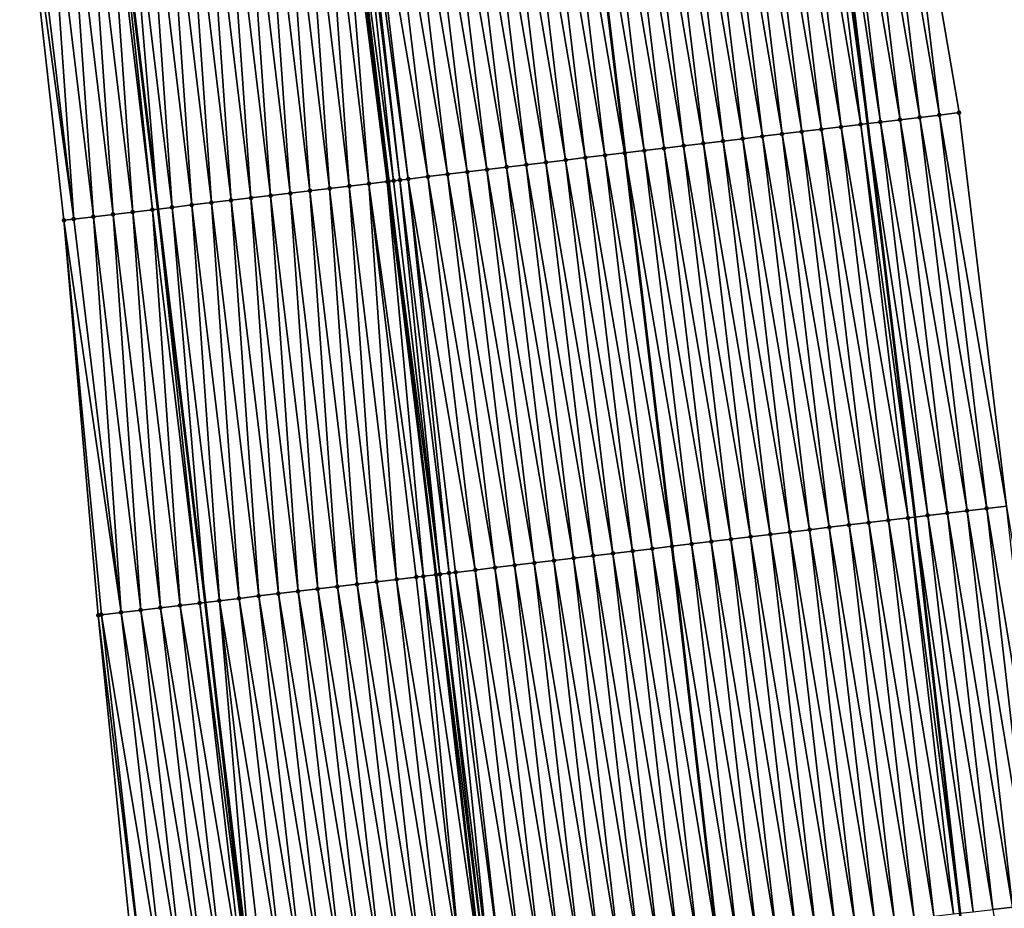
# Model space of a CAD drawing. Header units: feet. Extents: x 2010743 to 2022806, y 818705 to 837694.
# Tile 489 of 531: x 2011267 to 2011316, y 836010 to 836054. Entities that reach past the tile are written whole.
import ezdxf

# ---------------------------------------------------------------- set-up
doc = ezdxf.new("R2010")
doc.units = ezdxf.units.FT
doc.header["$MEASUREMENT"] = 0
for name, color, linetype, lineweight in [('EP_Travel Lane', 172, 'Continuous', 53), ('Road Shots', 141, 'Continuous', 100), ('STRIPING', 60, 'Continuous', 53)]:
    doc.layers.add(name, color=color, linetype=linetype, lineweight=lineweight)
doc.layers.add('I-77-MM17-21_NB-Surface-Border', color=7, linetype='Continuous')
doc.layers.add('I-77-MM17-21_NB-Surface-TIN', color=7, linetype='Continuous')

msp = doc.modelspace()

# ---------------------------------------------------------------- linework, layer by layer
at = {"layer": 'EP_Travel Lane'}
for points in [[(2011306.962, 836069.025, 331.002), (2011309.348, 836049.172, 330.619), (2011311.734, 836029.319, 330.235), (2011314.01, 836009.323, 329.864), (2011316.264, 835989.454, 329.5), (2011318.519, 835969.585, 329.146), (2011320.774, 835949.715, 328.808), (2011323.002, 835929.8, 328.43), (2011325.223, 835909.927, 328.072), (2011327.444, 835890.055, 327.676), (2011329.665, 835870.182, 327.318), (2011331.844, 835850.227, 326.968), (2011334.01, 835830.348, 326.593), (2011336.177, 835810.47, 326.216), (2011338.344, 835790.59, 325.871)], [(2011271.143, 836064.716, 331.235), (2011273.53, 836044.862, 330.9), (2011275.916, 836025.008, 330.527), (2011278.184, 836005.22, 330.149), (2011280.456, 835985.353, 329.75), (2011282.727, 835965.486, 329.396), (2011284.998, 835945.618, 329.041), (2011287.232, 835925.772, 328.749), (2011289.466, 835905.901, 328.373), (2011291.701, 835886.03, 327.986), (2011293.935, 835866.158, 327.61), (2011296.1, 835846.327, 327.237), (2011298.267, 835826.448, 326.872), (2011300.433, 835806.569, 326.501), (2011302.6, 835786.69, 326.146)]]:
    msp.add_polyline3d(points, dxfattribs=at)
at = {"layer": 'I-77-MM17-21_NB-Surface-Border', "color": 3, "linetype": 'Continuous', "lineweight": -3}
for points in [[(2011310.586, 836069.462, 330.934), (2011313.965, 836049.728, 330.555), (2011316.351, 836029.874, 330.186), (2011319.641, 836009.968, 329.8), (2011321.913, 835990.101, 329.428), (2011324.186, 835970.234, 329.077), (2011326.458, 835950.367, 328.726), (2011328.701, 835930.442, 328.362), (2011329.942, 835910.459, 328.008), (2011332.176, 835890.588, 327.625), (2011333.417, 835870.604, 327.274), (2011334.603, 835850.529, 326.898), (2011336.769, 835830.651, 326.495), (2011337.942, 835810.663, 326.148), (2011341.103, 835790.892, 325.791)], [(2011296.3, 835806.12, 326.38), (2011294.402, 835826.029, 326.75), (2011291.186, 835845.794, 327.084), (2011288.951, 835865.601, 327.467), (2011285.796, 835885.369, 327.797), (2011284.23, 835905.315, 328.213), (2011281.996, 835925.186, 328.581), (2011279.763, 835945.023, 328.88), (2011277.491, 835964.89, 329.218), (2011275.218, 835984.757, 329.58), (2011272.52, 836004.576, 329.958), (2011270.52, 836024.363, 330.349), (2011268.788, 836044.294, 330.747), (2011266.558, 836064.167, 331.086)]]:
    msp.add_polyline3d(points, dxfattribs=at)
at = {"layer": 'I-77-MM17-21_NB-Surface-TIN', "color": 128, "linetype": 'Continuous', "lineweight": -3}
for points in [[(2011311.979, 836049.489, 330.591), (2011309.593, 836069.343, 330.955), (2011308.6, 836069.223, 330.975)], [(2011312.972, 836049.608, 330.573), (2011310.586, 836069.462, 330.934), (2011309.593, 836069.343, 330.955)], [(2011311.979, 836049.489, 330.591), (2011312.972, 836049.608, 330.573), (2011309.593, 836069.343, 330.955)], [(2011312.972, 836049.608, 330.573), (2011313.965, 836049.728, 330.555), (2011310.586, 836069.462, 330.934)], [(2011307.015, 836048.891, 330.656), (2011304.629, 836068.744, 331.033), (2011303.636, 836068.625, 331.049)], [(2011308.008, 836049.011, 330.64), (2011305.622, 836068.864, 331.019), (2011304.629, 836068.744, 331.033)], [(2011307.015, 836048.891, 330.656), (2011308.008, 836049.011, 330.64), (2011304.629, 836068.744, 331.033)], [(2011309.001, 836049.13, 330.621), (2011306.614, 836068.984, 331.007), (2011305.622, 836068.864, 331.019)], [(2011308.008, 836049.011, 330.64), (2011309.001, 836049.13, 330.621), (2011305.622, 836068.864, 331.019)], [(2011306.614, 836068.984, 331.007), (2011309.348, 836049.172, 330.619), (2011306.962, 836069.025, 331.002)], [(2011309.001, 836049.13, 330.621), (2011309.348, 836049.172, 330.619), (2011306.614, 836068.984, 331.007)], [(2011309.994, 836049.25, 330.613), (2011307.607, 836069.103, 330.993), (2011306.962, 836069.025, 331.002)], [(2011309.994, 836049.25, 330.613), (2011306.962, 836069.025, 331.002), (2011309.348, 836049.172, 330.619)], [(2011310.987, 836049.369, 330.606), (2011308.6, 836069.223, 330.975), (2011307.607, 836069.103, 330.993)], [(2011309.994, 836049.25, 330.613), (2011310.987, 836049.369, 330.606), (2011307.607, 836069.103, 330.993)], [(2011310.987, 836049.369, 330.606), (2011311.979, 836049.489, 330.591), (2011308.6, 836069.223, 330.975)], [(2011303.044, 836048.413, 330.712), (2011300.658, 836068.266, 331.088), (2011299.665, 836068.147, 331.1)], [(2011304.037, 836048.532, 330.699), (2011301.65, 836068.386, 331.077), (2011300.658, 836068.266, 331.088)], [(2011303.044, 836048.413, 330.712), (2011304.037, 836048.532, 330.699), (2011300.658, 836068.266, 331.088)], [(2011305.03, 836048.652, 330.685), (2011302.643, 836068.505, 331.064), (2011301.65, 836068.386, 331.077)], [(2011304.037, 836048.532, 330.699), (2011305.03, 836048.652, 330.685), (2011301.65, 836068.386, 331.077)], [(2011306.022, 836048.771, 330.67), (2011303.636, 836068.625, 331.049), (2011302.643, 836068.505, 331.064)], [(2011305.03, 836048.652, 330.685), (2011306.022, 836048.771, 330.67), (2011302.643, 836068.505, 331.064)], [(2011306.022, 836048.771, 330.67), (2011307.015, 836048.891, 330.656), (2011303.636, 836068.625, 331.049)], [(2011299.073, 836047.934, 330.778), (2011296.686, 836067.788, 331.145), (2011295.693, 836067.668, 331.161)], [(2011300.065, 836048.054, 330.755), (2011297.679, 836067.907, 331.127), (2011296.686, 836067.788, 331.145)], [(2011299.073, 836047.934, 330.778), (2011300.065, 836048.054, 330.755), (2011296.686, 836067.788, 331.145)], [(2011301.058, 836048.173, 330.74), (2011298.672, 836068.027, 331.113), (2011297.679, 836067.907, 331.127)], [(2011300.065, 836048.054, 330.755), (2011301.058, 836048.173, 330.74), (2011297.679, 836067.907, 331.127)], [(2011302.051, 836048.293, 330.726), (2011299.665, 836068.147, 331.1), (2011298.672, 836068.027, 331.113)], [(2011301.058, 836048.173, 330.74), (2011302.051, 836048.293, 330.726), (2011298.672, 836068.027, 331.113)], [(2011302.051, 836048.293, 330.726), (2011303.044, 836048.413, 330.712), (2011299.665, 836068.147, 331.1)], [(2011295.101, 836047.455, 330.863), (2011292.715, 836067.309, 331.213), (2011291.722, 836067.19, 331.231)], [(2011296.094, 836047.575, 330.846), (2011293.708, 836067.429, 331.194), (2011292.715, 836067.309, 331.213)], [(2011295.101, 836047.455, 330.863), (2011296.094, 836047.575, 330.846), (2011292.715, 836067.309, 331.213)], [(2011297.087, 836047.695, 330.827), (2011294.701, 836067.549, 331.176), (2011293.708, 836067.429, 331.194)], [(2011296.094, 836047.575, 330.846), (2011297.087, 836047.695, 330.827), (2011293.708, 836067.429, 331.194)], [(2011294.701, 836067.549, 331.176), (2011297.089, 836047.695, 330.827), (2011294.702, 836067.549, 331.176)], [(2011297.087, 836047.695, 330.827), (2011297.089, 836047.695, 330.827), (2011294.701, 836067.549, 331.176)], [(2011298.08, 836047.814, 330.805), (2011295.693, 836067.668, 331.161), (2011294.702, 836067.549, 331.176)], [(2011298.08, 836047.814, 330.805), (2011294.702, 836067.549, 331.176), (2011297.089, 836047.695, 330.827)], [(2011298.08, 836047.814, 330.805), (2011299.073, 836047.934, 330.778), (2011295.693, 836067.668, 331.161)], [(2011291.13, 836046.976, 330.938), (2011288.744, 836066.831, 331.286), (2011287.751, 836066.711, 331.303)], [(2011292.123, 836047.096, 330.916), (2011289.737, 836066.95, 331.267), (2011288.744, 836066.831, 331.286)], [(2011291.13, 836046.976, 330.938), (2011292.123, 836047.096, 330.916), (2011288.744, 836066.831, 331.286)], [(2011293.116, 836047.216, 330.895), (2011290.729, 836067.07, 331.248), (2011289.737, 836066.95, 331.267)], [(2011292.123, 836047.096, 330.916), (2011293.116, 836047.216, 330.895), (2011289.737, 836066.95, 331.267)], [(2011294.109, 836047.336, 330.877), (2011291.722, 836067.19, 331.231), (2011290.729, 836067.07, 331.248)], [(2011293.116, 836047.216, 330.895), (2011294.109, 836047.336, 330.877), (2011290.729, 836067.07, 331.248)], [(2011294.109, 836047.336, 330.877), (2011295.101, 836047.455, 330.863), (2011291.722, 836067.19, 331.231)], [(2011287.159, 836046.498, 331.019), (2011284.772, 836066.352, 331.356), (2011283.78, 836066.232, 331.37)], [(2011288.152, 836046.617, 330.998), (2011285.765, 836066.472, 331.336), (2011284.772, 836066.352, 331.356)], [(2011287.159, 836046.498, 331.019), (2011288.152, 836046.617, 330.998), (2011284.772, 836066.352, 331.356)], [(2011289.145, 836046.737, 330.977), (2011286.758, 836066.591, 331.319), (2011285.765, 836066.472, 331.336)], [(2011288.152, 836046.617, 330.998), (2011289.145, 836046.737, 330.977), (2011285.765, 836066.472, 331.336)], [(2011290.137, 836046.857, 330.958), (2011287.751, 836066.711, 331.303), (2011286.758, 836066.591, 331.319)], [(2011289.145, 836046.737, 330.977), (2011290.137, 836046.857, 330.958), (2011286.758, 836066.591, 331.319)], [(2011290.137, 836046.857, 330.958), (2011291.13, 836046.976, 330.938), (2011287.751, 836066.711, 331.303)], [(2011281.202, 836045.782, 330.987), (2011279.808, 836065.756, 331.334), (2011278.815, 836065.636, 331.323)], [(2011282.195, 836045.901, 330.997), (2011280.801, 836065.875, 331.345), (2011279.808, 836065.756, 331.334)], [(2011281.202, 836045.782, 330.987), (2011282.195, 836045.901, 330.997), (2011279.808, 836065.756, 331.334)], [(2011283.188, 836046.02, 331.011), (2011281.794, 836065.994, 331.358), (2011280.801, 836065.875, 331.345)], [(2011282.195, 836045.901, 330.997), (2011283.188, 836046.02, 331.011), (2011280.801, 836065.875, 331.345)], [(2011284.18, 836046.14, 331.028), (2011282.587, 836066.089, 331.369), (2011281.794, 836065.994, 331.358)], [(2011283.188, 836046.02, 331.011), (2011284.18, 836046.14, 331.028), (2011281.794, 836065.994, 331.358)], [(2011285.11, 836046.251, 331.039), (2011282.787, 836066.113, 331.37), (2011282.587, 836066.089, 331.369)], [(2011284.18, 836046.14, 331.028), (2011285.11, 836046.251, 331.039), (2011282.587, 836066.089, 331.369)], [(2011285.427, 836046.289, 331.04), (2011283.32, 836066.177, 331.372), (2011282.787, 836066.113, 331.37)], [(2011285.427, 836046.289, 331.04), (2011282.787, 836066.113, 331.37), (2011285.173, 836046.259, 331.039)], [(2011285.11, 836046.251, 331.039), (2011285.173, 836046.259, 331.039), (2011282.787, 836066.113, 331.37)], [(2011285.743, 836046.327, 331.039), (2011283.489, 836066.197, 331.371), (2011283.32, 836066.177, 331.372)], [(2011285.427, 836046.289, 331.04), (2011285.743, 836046.327, 331.039), (2011283.32, 836066.177, 331.372)], [(2011286.166, 836046.378, 331.036), (2011283.78, 836066.232, 331.37), (2011283.489, 836066.197, 331.371)], [(2011285.743, 836046.327, 331.039), (2011286.166, 836046.378, 331.036), (2011283.489, 836066.197, 331.371)], [(2011286.166, 836046.378, 331.036), (2011287.159, 836046.498, 331.019), (2011283.78, 836066.232, 331.37)], [(2011277.23, 836045.305, 330.956), (2011275.837, 836065.279, 331.296), (2011274.844, 836065.16, 331.286)], [(2011278.223, 836045.425, 330.964), (2011276.83, 836065.398, 331.305), (2011275.837, 836065.279, 331.296)], [(2011277.23, 836045.305, 330.956), (2011278.223, 836045.425, 330.964), (2011275.837, 836065.279, 331.296)], [(2011279.216, 836045.544, 330.971), (2011277.822, 836065.517, 331.315), (2011276.83, 836065.398, 331.305)], [(2011278.223, 836045.425, 330.964), (2011279.216, 836045.544, 330.971), (2011276.83, 836065.398, 331.305)], [(2011280.209, 836045.663, 330.979), (2011278.815, 836065.636, 331.323), (2011277.822, 836065.517, 331.315)], [(2011279.216, 836045.544, 330.971), (2011280.209, 836045.663, 330.979), (2011277.822, 836065.517, 331.315)], [(2011280.209, 836045.663, 330.979), (2011281.202, 836045.782, 330.987), (2011278.815, 836065.636, 331.323)], [(2011271.865, 836064.802, 331.246), (2011271.143, 836064.716, 331.235), (2011273.53, 836044.862, 330.9)], [(2011274.252, 836044.948, 330.916), (2011272.858, 836064.922, 331.261), (2011271.865, 836064.802, 331.246)], [(2011274.252, 836044.948, 330.916), (2011271.865, 836064.802, 331.246), (2011273.53, 836044.862, 330.9)], [(2011275.245, 836045.067, 330.932), (2011273.851, 836065.041, 331.274), (2011272.858, 836064.922, 331.261)], [(2011274.252, 836044.948, 330.916), (2011275.245, 836045.067, 330.932), (2011272.858, 836064.922, 331.261)], [(2011276.237, 836045.186, 330.946), (2011274.844, 836065.16, 331.286), (2011273.851, 836065.041, 331.274)], [(2011275.245, 836045.067, 330.932), (2011276.237, 836045.186, 330.946), (2011273.851, 836065.041, 331.274)], [(2011276.237, 836045.186, 330.946), (2011277.23, 836045.305, 330.956), (2011274.844, 836065.16, 331.286)], [(2011269.287, 836044.354, 330.761), (2011267.893, 836064.327, 331.132), (2011266.901, 836064.208, 331.098)], [(2011270.28, 836044.473, 330.794), (2011268.886, 836064.446, 331.161), (2011267.893, 836064.327, 331.132)], [(2011269.287, 836044.354, 330.761), (2011270.28, 836044.473, 330.794), (2011267.893, 836064.327, 331.132)], [(2011271.273, 836044.592, 330.831), (2011269.879, 836064.565, 331.196), (2011268.886, 836064.446, 331.161)], [(2011270.28, 836044.473, 330.794), (2011271.273, 836044.592, 330.831), (2011268.886, 836064.446, 331.161)], [(2011272.266, 836044.71, 330.861), (2011270.872, 836064.683, 331.231), (2011269.879, 836064.565, 331.196)], [(2011271.273, 836044.592, 330.831), (2011272.266, 836044.71, 330.861), (2011269.879, 836064.565, 331.196)], [(2011273.259, 836044.829, 330.894), (2011271.143, 836064.716, 331.235), (2011270.872, 836064.683, 331.231)], [(2011272.266, 836044.71, 330.861), (2011273.259, 836044.829, 330.894), (2011270.872, 836064.683, 331.231)], [(2011273.259, 836044.829, 330.894), (2011273.53, 836044.862, 330.9), (2011271.143, 836064.716, 331.235)], [(2011269.287, 836044.354, 330.761), (2011266.901, 836064.208, 331.098), (2011266.558, 836064.167, 331.086)], [(2011268.788, 836044.294, 330.747), (2011269.287, 836044.354, 330.761), (2011266.558, 836064.167, 331.086)], [(2011313.373, 836029.516, 330.226), (2011310.987, 836049.369, 330.606), (2011309.994, 836049.25, 330.613)], [(2011314.366, 836029.635, 330.216), (2011311.979, 836049.489, 330.591), (2011310.987, 836049.369, 330.606)], [(2011313.373, 836029.516, 330.226), (2011314.366, 836029.635, 330.216), (2011310.987, 836049.369, 330.606)], [(2011315.359, 836029.755, 330.205), (2011312.972, 836049.608, 330.573), (2011311.979, 836049.489, 330.591)], [(2011314.366, 836029.635, 330.216), (2011315.359, 836029.755, 330.205), (2011311.979, 836049.489, 330.591)], [(2011316.351, 836029.874, 330.186), (2011313.965, 836049.728, 330.555), (2011312.972, 836049.608, 330.573)], [(2011315.359, 836029.755, 330.205), (2011316.351, 836029.874, 330.186), (2011312.972, 836049.608, 330.573)], [(2011309.402, 836029.037, 330.274), (2011307.015, 836048.891, 330.656), (2011306.022, 836048.771, 330.67)], [(2011310.394, 836029.157, 330.257), (2011308.008, 836049.011, 330.64), (2011307.015, 836048.891, 330.656)], [(2011309.402, 836029.037, 330.274), (2011310.394, 836029.157, 330.257), (2011307.015, 836048.891, 330.656)], [(2011311.387, 836029.277, 330.238), (2011309.001, 836049.13, 330.621), (2011308.008, 836049.011, 330.64)], [(2011310.394, 836029.157, 330.257), (2011311.387, 836029.277, 330.238), (2011308.008, 836049.011, 330.64)], [(2011309.001, 836049.13, 330.621), (2011311.734, 836029.319, 330.235), (2011309.348, 836049.172, 330.619)], [(2011311.387, 836029.277, 330.238), (2011311.734, 836029.319, 330.235), (2011309.001, 836049.13, 330.621)], [(2011312.38, 836029.396, 330.23), (2011309.994, 836049.25, 330.613), (2011309.348, 836049.172, 330.619)], [(2011312.38, 836029.396, 330.23), (2011309.348, 836049.172, 330.619), (2011311.734, 836029.319, 330.235)], [(2011312.38, 836029.396, 330.23), (2011313.373, 836029.516, 330.226), (2011309.994, 836049.25, 330.613)], [(2011305.43, 836028.559, 330.343), (2011303.044, 836048.413, 330.712), (2011302.051, 836048.293, 330.726)], [(2011306.423, 836028.679, 330.326), (2011304.037, 836048.532, 330.699), (2011303.044, 836048.413, 330.712)], [(2011305.43, 836028.559, 330.343), (2011306.423, 836028.679, 330.326), (2011303.044, 836048.413, 330.712)], [(2011307.416, 836028.798, 330.309), (2011305.03, 836048.652, 330.685), (2011304.037, 836048.532, 330.699)], [(2011306.423, 836028.679, 330.326), (2011307.416, 836028.798, 330.309), (2011304.037, 836048.532, 330.699)], [(2011308.409, 836028.918, 330.292), (2011306.022, 836048.771, 330.67), (2011305.03, 836048.652, 330.685)], [(2011307.416, 836028.798, 330.309), (2011308.409, 836028.918, 330.292), (2011305.03, 836048.652, 330.685)], [(2011308.409, 836028.918, 330.292), (2011309.402, 836029.037, 330.274), (2011306.022, 836048.771, 330.67)], [(2011301.459, 836028.08, 330.415), (2011299.073, 836047.934, 330.778), (2011298.08, 836047.814, 330.805)], [(2011302.452, 836028.2, 330.391), (2011300.065, 836048.054, 330.755), (2011299.073, 836047.934, 330.778)], [(2011301.459, 836028.08, 330.415), (2011302.452, 836028.2, 330.391), (2011299.073, 836047.934, 330.778)], [(2011303.445, 836028.32, 330.374), (2011301.058, 836048.173, 330.74), (2011300.065, 836048.054, 330.755)], [(2011302.452, 836028.2, 330.391), (2011303.445, 836028.32, 330.374), (2011300.065, 836048.054, 330.755)], [(2011304.438, 836028.439, 330.358), (2011302.051, 836048.293, 330.726), (2011301.058, 836048.173, 330.74)], [(2011303.445, 836028.32, 330.374), (2011304.438, 836028.439, 330.358), (2011301.058, 836048.173, 330.74)], [(2011304.438, 836028.439, 330.358), (2011305.43, 836028.559, 330.343), (2011302.051, 836048.293, 330.726)], [(2011297.488, 836027.601, 330.504), (2011295.101, 836047.455, 330.863), (2011294.109, 836047.336, 330.877)], [(2011298.481, 836027.721, 330.487), (2011296.094, 836047.575, 330.846), (2011295.101, 836047.455, 330.863)], [(2011297.488, 836027.601, 330.504), (2011298.481, 836027.721, 330.487), (2011295.101, 836047.455, 330.863)], [(2011299.474, 836027.841, 330.467), (2011297.087, 836047.695, 330.827), (2011296.094, 836047.575, 330.846)], [(2011298.481, 836027.721, 330.487), (2011299.474, 836027.841, 330.467), (2011296.094, 836047.575, 330.846)], [(2011297.087, 836047.695, 330.827), (2011299.475, 836027.841, 330.466), (2011297.089, 836047.695, 330.827)], [(2011299.474, 836027.841, 330.467), (2011299.475, 836027.841, 330.466), (2011297.087, 836047.695, 330.827)], [(2011300.466, 836027.96, 330.443), (2011298.08, 836047.814, 330.805), (2011297.089, 836047.695, 330.827)], [(2011300.466, 836027.96, 330.443), (2011297.089, 836047.695, 330.827), (2011299.475, 836027.841, 330.466)], [(2011300.466, 836027.96, 330.443), (2011301.459, 836028.08, 330.415), (2011298.08, 836047.814, 330.805)], [(2011293.517, 836027.123, 330.575), (2011291.13, 836046.976, 330.938), (2011290.137, 836046.857, 330.958)], [(2011294.509, 836027.242, 330.555), (2011292.123, 836047.096, 330.916), (2011291.13, 836046.976, 330.938)], [(2011293.517, 836027.123, 330.575), (2011294.509, 836027.242, 330.555), (2011291.13, 836046.976, 330.938)], [(2011295.502, 836027.362, 330.535), (2011293.116, 836047.216, 330.895), (2011292.123, 836047.096, 330.916)], [(2011294.509, 836027.242, 330.555), (2011295.502, 836027.362, 330.535), (2011292.123, 836047.096, 330.916)], [(2011296.495, 836027.482, 330.518), (2011294.109, 836047.336, 330.877), (2011293.116, 836047.216, 330.895)], [(2011295.502, 836027.362, 330.535), (2011296.495, 836027.482, 330.518), (2011293.116, 836047.216, 330.895)], [(2011296.495, 836027.482, 330.518), (2011297.488, 836027.601, 330.504), (2011294.109, 836047.336, 330.877)], [(2011288.224, 836026.485, 330.67), (2011286.166, 836046.378, 331.036), (2011285.743, 836046.327, 331.039)], [(2011289.545, 836026.644, 330.654), (2011287.159, 836046.498, 331.019), (2011286.166, 836046.378, 331.036)], [(2011288.224, 836026.485, 330.67), (2011288.553, 836026.524, 330.668), (2011286.166, 836046.378, 331.036)], [(2011288.553, 836026.524, 330.668), (2011289.545, 836026.644, 330.654), (2011286.166, 836046.378, 331.036)], [(2011290.538, 836026.764, 330.633), (2011288.152, 836046.617, 330.998), (2011287.159, 836046.498, 331.019)], [(2011289.545, 836026.644, 330.654), (2011290.538, 836026.764, 330.633), (2011287.159, 836046.498, 331.019)], [(2011291.531, 836026.883, 330.613), (2011289.145, 836046.737, 330.977), (2011288.152, 836046.617, 330.998)], [(2011290.538, 836026.764, 330.633), (2011291.531, 836026.883, 330.613), (2011288.152, 836046.617, 330.998)], [(2011292.524, 836027.003, 330.594), (2011290.137, 836046.857, 330.958), (2011289.145, 836046.737, 330.977)], [(2011291.531, 836026.883, 330.613), (2011292.524, 836027.003, 330.594), (2011289.145, 836046.737, 330.977)], [(2011292.524, 836027.003, 330.594), (2011293.517, 836027.123, 330.575), (2011290.137, 836046.857, 330.958)], [(2011283.588, 836025.928, 330.619), (2011282.195, 836045.901, 330.997), (2011281.202, 836045.782, 330.987)], [(2011284.581, 836026.048, 330.63), (2011283.188, 836046.02, 331.011), (2011282.195, 836045.901, 330.997)], [(2011283.588, 836025.928, 330.619), (2011284.581, 836026.048, 330.63), (2011282.195, 836045.901, 330.997)], [(2011285.574, 836026.167, 330.644), (2011284.18, 836046.14, 331.028), (2011283.188, 836046.02, 331.011)], [(2011284.581, 836026.048, 330.63), (2011285.574, 836026.167, 330.644), (2011283.188, 836046.02, 331.011)], [(2011286.93, 836026.329, 330.665), (2011285.11, 836046.251, 331.039), (2011284.18, 836046.14, 331.028)], [(2011285.574, 836026.167, 330.644), (2011286.567, 836026.286, 330.66), (2011284.18, 836046.14, 331.028)], [(2011286.567, 836026.286, 330.66), (2011286.93, 836026.329, 330.665), (2011284.18, 836046.14, 331.028)], [(2011285.11, 836046.251, 331.039), (2011287.56, 836026.405, 330.67), (2011285.173, 836046.259, 331.039)], [(2011286.93, 836026.329, 330.665), (2011287.56, 836026.405, 330.67), (2011285.11, 836046.251, 331.039)], [(2011287.765, 836026.43, 330.671), (2011285.427, 836046.289, 331.04), (2011285.173, 836046.259, 331.039)], [(2011287.765, 836026.43, 330.671), (2011285.173, 836046.259, 331.039), (2011287.56, 836026.405, 330.67)], [(2011287.765, 836026.43, 330.671), (2011285.743, 836046.327, 331.039), (2011285.427, 836046.289, 331.04)], [(2011287.765, 836026.43, 330.671), (2011288.224, 836026.485, 330.67), (2011285.743, 836046.327, 331.039)], [(2011279.617, 836025.452, 330.583), (2011278.223, 836045.425, 330.964), (2011277.23, 836045.305, 330.956)], [(2011280.61, 836025.571, 330.594), (2011279.216, 836045.544, 330.971), (2011278.223, 836045.425, 330.964)], [(2011279.617, 836025.452, 330.583), (2011280.61, 836025.571, 330.594), (2011278.223, 836045.425, 330.964)], [(2011281.602, 836025.69, 330.602), (2011280.209, 836045.663, 330.979), (2011279.216, 836045.544, 330.971)], [(2011280.61, 836025.571, 330.594), (2011281.602, 836025.69, 330.602), (2011279.216, 836045.544, 330.971)], [(2011282.595, 836025.809, 330.611), (2011281.202, 836045.782, 330.987), (2011280.209, 836045.663, 330.979)], [(2011281.602, 836025.69, 330.602), (2011282.595, 836025.809, 330.611), (2011280.209, 836045.663, 330.979)], [(2011282.595, 836025.809, 330.611), (2011283.588, 836025.928, 330.619), (2011281.202, 836045.782, 330.987)], [(2011274.252, 836044.948, 330.916), (2011273.53, 836044.862, 330.9), (2011275.916, 836025.008, 330.527)], [(2011276.638, 836025.094, 330.543), (2011275.245, 836045.067, 330.932), (2011274.252, 836044.948, 330.916)], [(2011276.638, 836025.094, 330.543), (2011274.252, 836044.948, 330.916), (2011275.916, 836025.008, 330.527)], [(2011277.631, 836025.213, 330.561), (2011276.237, 836045.186, 330.946), (2011275.245, 836045.067, 330.932)], [(2011276.638, 836025.094, 330.543), (2011277.631, 836025.213, 330.561), (2011275.245, 836045.067, 330.932)], [(2011278.624, 836025.333, 330.574), (2011277.23, 836045.305, 330.956), (2011276.237, 836045.186, 330.946)], [(2011277.631, 836025.213, 330.561), (2011278.624, 836025.333, 330.574), (2011276.237, 836045.186, 330.946)], [(2011278.624, 836025.333, 330.574), (2011279.617, 836025.452, 330.583), (2011277.23, 836045.305, 330.956)], [(2011271.673, 836024.5, 330.391), (2011270.28, 836044.473, 330.794), (2011269.287, 836044.354, 330.761)], [(2011272.666, 836024.619, 330.427), (2011271.273, 836044.592, 330.831), (2011270.28, 836044.473, 330.794)], [(2011271.673, 836024.5, 330.391), (2011272.666, 836024.619, 330.427), (2011270.28, 836044.473, 330.794)], [(2011273.659, 836024.738, 330.458), (2011272.266, 836044.71, 330.861), (2011271.273, 836044.592, 330.831)], [(2011272.666, 836024.619, 330.427), (2011273.659, 836024.738, 330.458), (2011271.273, 836044.592, 330.831)], [(2011274.652, 836024.857, 330.491), (2011273.259, 836044.829, 330.894), (2011272.266, 836044.71, 330.861)], [(2011273.659, 836024.738, 330.458), (2011274.652, 836024.857, 330.491), (2011272.266, 836044.71, 330.861)], [(2011275.645, 836024.975, 330.521), (2011273.53, 836044.862, 330.9), (2011273.259, 836044.829, 330.894)], [(2011274.652, 836024.857, 330.491), (2011275.645, 836024.975, 330.521), (2011273.259, 836044.829, 330.894)], [(2011275.645, 836024.975, 330.521), (2011275.916, 836025.008, 330.527), (2011273.53, 836044.862, 330.9)], [(2011271.673, 836024.5, 330.391), (2011269.287, 836044.354, 330.761), (2011268.788, 836044.294, 330.747)], [(2011270.52, 836024.363, 330.349), (2011270.681, 836024.382, 330.355), (2011268.788, 836044.294, 330.747)], [(2011270.681, 836024.382, 330.355), (2011271.673, 836024.5, 330.391), (2011268.788, 836044.294, 330.747)], [(2011315.667, 836009.513, 329.854), (2011313.373, 836029.516, 330.226), (2011312.38, 836029.396, 330.23)], [(2011316.66, 836009.627, 329.849), (2011314.366, 836029.635, 330.216), (2011313.373, 836029.516, 330.226)], [(2011315.667, 836009.513, 329.854), (2011316.66, 836009.627, 329.849), (2011313.373, 836029.516, 330.226)], [(2011317.654, 836009.74, 329.84), (2011315.359, 836029.755, 330.205), (2011314.366, 836029.635, 330.216)], [(2011316.66, 836009.627, 329.849), (2011317.654, 836009.74, 329.84), (2011314.366, 836029.635, 330.216)], [(2011318.647, 836009.854, 329.824), (2011316.351, 836029.874, 330.186), (2011315.359, 836029.755, 330.205)], [(2011317.654, 836009.74, 329.84), (2011318.647, 836009.854, 329.824), (2011315.359, 836029.755, 330.205)], [(2011311.693, 836009.057, 329.913), (2011309.402, 836029.037, 330.274), (2011308.409, 836028.918, 330.292)], [(2011312.686, 836009.171, 329.893), (2011310.394, 836029.157, 330.257), (2011309.402, 836029.037, 330.274)], [(2011311.693, 836009.057, 329.913), (2011312.686, 836009.171, 329.893), (2011309.402, 836029.037, 330.274)], [(2011313.68, 836009.285, 329.868), (2011311.387, 836029.277, 330.238), (2011310.394, 836029.157, 330.257)], [(2011312.686, 836009.171, 329.893), (2011313.68, 836009.285, 329.868), (2011310.394, 836029.157, 330.257)], [(2011311.387, 836029.277, 330.238), (2011314.01, 836009.323, 329.864), (2011311.734, 836029.319, 330.235)], [(2011313.68, 836009.285, 329.868), (2011314.01, 836009.323, 329.864), (2011311.387, 836029.277, 330.238)], [(2011314.673, 836009.399, 329.856), (2011312.38, 836029.396, 330.23), (2011311.734, 836029.319, 330.235)], [(2011314.673, 836009.399, 329.856), (2011311.734, 836029.319, 330.235), (2011314.01, 836009.323, 329.864)], [(2011314.673, 836009.399, 329.856), (2011315.667, 836009.513, 329.854), (2011312.38, 836029.396, 330.23)], [(2011307.719, 836008.602, 329.97), (2011305.43, 836028.559, 330.343), (2011304.438, 836028.439, 330.358)], [(2011308.713, 836008.716, 329.955), (2011306.423, 836028.679, 330.326), (2011305.43, 836028.559, 330.343)], [(2011307.719, 836008.602, 329.97), (2011308.713, 836008.716, 329.955), (2011305.43, 836028.559, 330.343)], [(2011309.706, 836008.829, 329.94), (2011307.416, 836028.798, 330.309), (2011306.423, 836028.679, 330.326)], [(2011308.713, 836008.716, 329.955), (2011309.706, 836008.829, 329.94), (2011306.423, 836028.679, 330.326)], [(2011310.699, 836008.943, 329.927), (2011308.409, 836028.918, 330.292), (2011307.416, 836028.798, 330.309)], [(2011309.706, 836008.829, 329.94), (2011310.699, 836008.943, 329.927), (2011307.416, 836028.798, 330.309)], [(2011310.699, 836008.943, 329.927), (2011311.693, 836009.057, 329.913), (2011308.409, 836028.918, 330.292)], [(2011303.745, 836008.146, 330.031), (2011301.459, 836028.08, 330.415), (2011300.466, 836027.96, 330.443)], [(2011304.739, 836008.26, 330.012), (2011302.452, 836028.2, 330.391), (2011301.459, 836028.08, 330.415)], [(2011303.745, 836008.146, 330.031), (2011304.739, 836008.26, 330.012), (2011301.459, 836028.08, 330.415)], [(2011305.732, 836008.374, 329.997), (2011303.445, 836028.32, 330.374), (2011302.452, 836028.2, 330.391)], [(2011304.739, 836008.26, 330.012), (2011305.732, 836008.374, 329.997), (2011302.452, 836028.2, 330.391)], [(2011306.726, 836008.488, 329.981), (2011304.438, 836028.439, 330.358), (2011303.445, 836028.32, 330.374)], [(2011305.732, 836008.374, 329.997), (2011306.726, 836008.488, 329.981), (2011303.445, 836028.32, 330.374)], [(2011306.726, 836008.488, 329.981), (2011307.719, 836008.602, 329.97), (2011304.438, 836028.439, 330.358)], [(2011299.771, 836007.69, 330.114), (2011297.488, 836027.601, 330.504), (2011296.495, 836027.482, 330.518)], [(2011300.765, 836007.804, 330.101), (2011298.481, 836027.721, 330.487), (2011297.488, 836027.601, 330.504)], [(2011299.771, 836007.69, 330.114), (2011300.765, 836007.804, 330.101), (2011297.488, 836027.601, 330.504)], [(2011301.758, 836007.918, 330.083), (2011299.474, 836027.841, 330.467), (2011298.481, 836027.721, 330.487)], [(2011300.765, 836007.804, 330.101), (2011301.758, 836007.918, 330.083), (2011298.481, 836027.721, 330.487)], [(2011299.474, 836027.841, 330.467), (2011301.76, 836007.918, 330.083), (2011299.475, 836027.841, 330.466)], [(2011301.758, 836007.918, 330.083), (2011301.76, 836007.918, 330.083), (2011299.474, 836027.841, 330.467)], [(2011302.752, 836008.032, 330.061), (2011300.466, 836027.96, 330.443), (2011299.475, 836027.841, 330.466)], [(2011302.752, 836008.032, 330.061), (2011299.475, 836027.841, 330.466), (2011301.76, 836007.918, 330.083)], [(2011302.752, 836008.032, 330.061), (2011303.745, 836008.146, 330.031), (2011300.466, 836027.96, 330.443)], [(2011294.804, 836007.12, 330.207), (2011292.524, 836027.003, 330.594), (2011291.531, 836026.883, 330.613)], [(2011295.797, 836007.234, 330.188), (2011293.517, 836027.123, 330.575), (2011292.524, 836027.003, 330.594)], [(2011294.804, 836007.12, 330.207), (2011295.797, 836007.234, 330.188), (2011292.524, 836027.003, 330.594)], [(2011296.791, 836007.348, 330.169), (2011294.509, 836027.242, 330.555), (2011293.517, 836027.123, 330.575)], [(2011295.797, 836007.234, 330.188), (2011296.791, 836007.348, 330.169), (2011293.517, 836027.123, 330.575)], [(2011297.784, 836007.462, 330.15), (2011295.502, 836027.362, 330.535), (2011294.509, 836027.242, 330.555)], [(2011296.791, 836007.348, 330.169), (2011297.784, 836007.462, 330.15), (2011294.509, 836027.242, 330.555)], [(2011298.778, 836007.576, 330.131), (2011296.495, 836027.482, 330.518), (2011295.502, 836027.362, 330.535)], [(2011297.784, 836007.462, 330.15), (2011298.778, 836007.576, 330.131), (2011295.502, 836027.362, 330.535)], [(2011298.778, 836007.576, 330.131), (2011299.771, 836007.69, 330.114), (2011296.495, 836027.482, 330.518)], [(2011290.83, 836006.664, 330.278), (2011288.553, 836026.524, 330.668), (2011288.224, 836026.485, 330.67)], [(2011291.823, 836006.778, 330.264), (2011289.545, 836026.644, 330.654), (2011288.553, 836026.524, 330.668)], [(2011290.83, 836006.664, 330.278), (2011291.823, 836006.778, 330.264), (2011288.553, 836026.524, 330.668)], [(2011292.817, 836006.892, 330.243), (2011290.538, 836026.764, 330.633), (2011289.545, 836026.644, 330.654)], [(2011291.823, 836006.778, 330.264), (2011292.817, 836006.892, 330.243), (2011289.545, 836026.644, 330.654)], [(2011293.81, 836007.006, 330.224), (2011291.531, 836026.883, 330.613), (2011290.538, 836026.764, 330.633)], [(2011292.817, 836006.892, 330.243), (2011293.81, 836007.006, 330.224), (2011290.538, 836026.764, 330.633)], [(2011293.81, 836007.006, 330.224), (2011294.804, 836007.12, 330.207), (2011291.531, 836026.883, 330.613)], [(2011286.856, 836006.21, 330.24), (2011284.581, 836026.048, 330.63), (2011283.588, 836025.928, 330.619)], [(2011287.849, 836006.324, 330.254), (2011285.574, 836026.167, 330.644), (2011284.581, 836026.048, 330.63)], [(2011286.856, 836006.21, 330.24), (2011287.849, 836006.324, 330.254), (2011284.581, 836026.048, 330.63)], [(2011288.843, 836006.437, 330.27), (2011286.567, 836026.286, 330.66), (2011285.574, 836026.167, 330.644)], [(2011287.849, 836006.324, 330.254), (2011288.843, 836006.437, 330.27), (2011285.574, 836026.167, 330.644)], [(2011288.843, 836006.437, 330.27), (2011286.93, 836026.329, 330.665), (2011286.567, 836026.286, 330.66)], [(2011286.93, 836026.329, 330.665), (2011289.836, 836006.55, 330.282), (2011287.56, 836026.405, 330.67)], [(2011288.843, 836006.437, 330.27), (2011289.836, 836006.55, 330.282), (2011286.93, 836026.329, 330.665)], [(2011290.071, 836006.577, 330.282), (2011287.765, 836026.43, 330.671), (2011287.56, 836026.405, 330.67)], [(2011290.071, 836006.577, 330.282), (2011287.56, 836026.405, 330.67), (2011289.836, 836006.55, 330.282)], [(2011290.236, 836006.596, 330.282), (2011288.224, 836026.485, 330.67), (2011287.765, 836026.43, 330.671)], [(2011290.071, 836006.577, 330.282), (2011290.236, 836006.596, 330.282), (2011287.765, 836026.43, 330.671)], [(2011290.236, 836006.596, 330.282), (2011290.83, 836006.664, 330.278), (2011288.224, 836026.485, 330.67)], [(2011282.881, 836005.756, 330.208), (2011280.61, 836025.571, 330.594), (2011279.617, 836025.452, 330.583)], [(2011283.875, 836005.87, 330.216), (2011281.602, 836025.69, 330.602), (2011280.61, 836025.571, 330.594)], [(2011282.881, 836005.756, 330.208), (2011283.875, 836005.87, 330.216), (2011280.61, 836025.571, 330.594)], [(2011284.869, 836005.983, 330.225), (2011282.595, 836025.809, 330.611), (2011281.602, 836025.69, 330.602)], [(2011283.875, 836005.87, 330.216), (2011284.869, 836005.983, 330.225), (2011281.602, 836025.69, 330.602)], [(2011285.862, 836006.097, 330.232), (2011283.588, 836025.928, 330.619), (2011282.595, 836025.809, 330.611)], [(2011284.869, 836005.983, 330.225), (2011285.862, 836006.097, 330.232), (2011282.595, 836025.809, 330.611)], [(2011285.862, 836006.097, 330.232), (2011286.856, 836006.21, 330.24), (2011283.588, 836025.928, 330.619)], [(2011275.645, 836024.975, 330.521), (2011278.184, 836005.22, 330.149), (2011275.916, 836025.008, 330.527)], [(2011278.314, 836005.235, 330.151), (2011276.638, 836025.094, 330.543), (2011275.916, 836025.008, 330.527)], [(2011278.314, 836005.235, 330.151), (2011275.916, 836025.008, 330.527), (2011278.184, 836005.22, 330.149)], [(2011279.901, 836005.416, 330.176), (2011277.631, 836025.213, 330.561), (2011276.638, 836025.094, 330.543)], [(2011278.314, 836005.235, 330.151), (2011278.907, 836005.302, 330.16), (2011276.638, 836025.094, 330.543)], [(2011278.907, 836005.302, 330.16), (2011279.901, 836005.416, 330.176), (2011276.638, 836025.094, 330.543)], [(2011280.894, 836005.529, 330.191), (2011278.624, 836025.333, 330.574), (2011277.631, 836025.213, 330.561)], [(2011279.901, 836005.416, 330.176), (2011280.894, 836005.529, 330.191), (2011277.631, 836025.213, 330.561)], [(2011281.888, 836005.643, 330.2), (2011279.617, 836025.452, 330.583), (2011278.624, 836025.333, 330.574)], [(2011280.894, 836005.529, 330.191), (2011281.888, 836005.643, 330.2), (2011278.624, 836025.333, 330.574)], [(2011281.888, 836005.643, 330.2), (2011282.881, 836005.756, 330.208), (2011279.617, 836025.452, 330.583)], [(2011274.933, 836004.85, 330.047), (2011272.666, 836024.619, 330.427), (2011271.673, 836024.5, 330.391)], [(2011275.927, 836004.963, 330.081), (2011273.659, 836024.738, 330.458), (2011272.666, 836024.619, 330.427)], [(2011274.933, 836004.85, 330.047), (2011275.927, 836004.963, 330.081), (2011272.666, 836024.619, 330.427)], [(2011276.92, 836005.076, 330.112), (2011274.652, 836024.857, 330.491), (2011273.659, 836024.738, 330.458)], [(2011275.927, 836004.963, 330.081), (2011276.92, 836005.076, 330.112), (2011273.659, 836024.738, 330.458)], [(2011277.914, 836005.189, 330.143), (2011275.645, 836024.975, 330.521), (2011274.652, 836024.857, 330.491)], [(2011276.92, 836005.076, 330.112), (2011277.914, 836005.189, 330.143), (2011274.652, 836024.857, 330.491)], [(2011277.914, 836005.189, 330.143), (2011278.184, 836005.22, 330.149), (2011275.645, 836024.975, 330.521)], [(2011272.946, 836004.624, 329.974), (2011270.681, 836024.382, 330.355), (2011270.52, 836024.363, 330.349)], [(2011272.52, 836004.576, 329.958), (2011272.946, 836004.624, 329.974), (2011270.52, 836024.363, 330.349)], [(2011273.939, 836004.737, 330.009), (2011271.673, 836024.5, 330.391), (2011270.681, 836024.382, 330.355)], [(2011272.946, 836004.624, 329.974), (2011273.939, 836004.737, 330.009), (2011270.681, 836024.382, 330.355)], [(2011273.939, 836004.737, 330.009), (2011274.933, 836004.85, 330.047), (2011271.673, 836024.5, 330.391)], [(2011318.933, 835989.76, 329.484), (2011316.66, 836009.627, 329.849), (2011315.667, 836009.513, 329.854)]]:
    msp.add_3dface(points, dxfattribs=at)
at = {"layer": 'Road Shots', "lineweight": 100}
for p in [(2011310.987, 836049.369, 330.606), (2011311.979, 836049.489, 330.591), (2011312.972, 836049.608, 330.573), (2011313.965, 836049.728, 330.555), (2011307.015, 836048.891, 330.656), (2011308.008, 836049.011, 330.64), (2011309.001, 836049.13, 330.621), (2011309.994, 836049.25, 330.613), (2011303.044, 836048.413, 330.712), (2011304.037, 836048.532, 330.699), (2011305.03, 836048.652, 330.685), (2011306.022, 836048.771, 330.67), (2011299.073, 836047.934, 330.778), (2011300.065, 836048.054, 330.755), (2011301.058, 836048.173, 330.74), (2011302.051, 836048.293, 330.726), (2011295.101, 836047.455, 330.863), (2011296.094, 836047.575, 330.846), (2011297.087, 836047.695, 330.827), (2011298.08, 836047.814, 330.805), (2011291.13, 836046.976, 330.938), (2011292.123, 836047.096, 330.916), (2011293.116, 836047.216, 330.895), (2011294.109, 836047.336, 330.877), (2011286.166, 836046.378, 331.036), (2011287.159, 836046.498, 331.019), (2011288.152, 836046.617, 330.998), (2011289.145, 836046.737, 330.977), (2011290.137, 836046.857, 330.958), (2011282.195, 836045.901, 330.997), (2011283.188, 836046.02, 331.011), (2011284.18, 836046.14, 331.028), (2011285.11, 836046.251, 331.039), (2011285.173, 836046.259, 331.039), (2011285.427, 836046.289, 331.04), (2011285.743, 836046.327, 331.039), (2011278.223, 836045.425, 330.964), (2011279.216, 836045.544, 330.971), (2011280.209, 836045.663, 330.979), (2011281.202, 836045.782, 330.987), (2011274.252, 836044.948, 330.916), (2011275.245, 836045.067, 330.932), (2011276.237, 836045.186, 330.946), (2011277.23, 836045.305, 330.956), (2011270.28, 836044.473, 330.794), (2011271.273, 836044.592, 330.831), (2011272.266, 836044.71, 330.861), (2011273.259, 836044.829, 330.894), (2011268.788, 836044.294, 330.747), (2011269.287, 836044.354, 330.761), (2011313.373, 836029.516, 330.226), (2011314.366, 836029.635, 330.216), (2011315.359, 836029.755, 330.205), (2011309.402, 836029.037, 330.274), (2011310.394, 836029.157, 330.257), (2011311.387, 836029.277, 330.238), (2011312.38, 836029.396, 330.23), (2011305.43, 836028.559, 330.343), (2011306.423, 836028.679, 330.326), (2011307.416, 836028.798, 330.309), (2011308.409, 836028.918, 330.292), (2011301.459, 836028.08, 330.415), (2011302.452, 836028.2, 330.391), (2011303.445, 836028.32, 330.374), (2011304.438, 836028.439, 330.358), (2011297.488, 836027.601, 330.504), (2011298.481, 836027.721, 330.487), (2011299.474, 836027.841, 330.467), (2011300.466, 836027.96, 330.443), (2011292.524, 836027.003, 330.594), (2011293.517, 836027.123, 330.575), (2011294.509, 836027.242, 330.555), (2011295.502, 836027.362, 330.535), (2011296.495, 836027.482, 330.518), (2011288.553, 836026.524, 330.668), (2011289.545, 836026.644, 330.654), (2011290.538, 836026.764, 330.633), (2011291.531, 836026.883, 330.613), (2011284.581, 836026.048, 330.63), (2011285.574, 836026.167, 330.644), (2011286.567, 836026.286, 330.66), (2011286.93, 836026.329, 330.665), (2011287.56, 836026.405, 330.67), (2011287.765, 836026.43, 330.671), (2011288.224, 836026.485, 330.67), (2011280.61, 836025.571, 330.594), (2011281.602, 836025.69, 330.602), (2011282.595, 836025.809, 330.611), (2011283.588, 836025.928, 330.619), (2011276.638, 836025.094, 330.543), (2011277.631, 836025.213, 330.561), (2011278.624, 836025.333, 330.574), (2011279.617, 836025.452, 330.583), (2011272.666, 836024.619, 330.427), (2011273.659, 836024.738, 330.458), (2011274.652, 836024.857, 330.491), (2011275.645, 836024.975, 330.521), (2011270.52, 836024.363, 330.349), (2011270.681, 836024.382, 330.355), (2011271.673, 836024.5, 330.391)]:
    msp.add_point(p, dxfattribs=at)
at = {"layer": 'STRIPING'}
for points in [[(2011294.702, 836067.549, 331.176), (2011297.089, 836047.695, 330.827), (2011299.475, 836027.841, 330.466), (2011301.76, 836007.918, 330.083), (2011304.033, 835988.051, 329.693), (2011306.305, 835968.184, 329.35), (2011308.578, 835948.316, 329.039), (2011310.817, 835928.425, 328.683), (2011313.052, 835908.555, 328.276), (2011315.286, 835888.683, 327.912), (2011317.521, 835868.812, 327.533), (2011319.695, 835848.899, 327.168), (2011321.861, 835829.02, 326.82), (2011324.028, 835809.141, 326.478), (2011326.195, 835789.262, 326.108)], [(2011282.787, 836066.113, 331.37), (2011285.173, 836046.259, 331.039), (2011287.56, 836026.405, 330.67), (2011289.836, 836006.55, 330.282), (2011292.109, 835986.684, 329.883), (2011294.381, 835966.816, 329.533), (2011296.654, 835946.949, 329.196), (2011298.89, 835927.08, 328.885), (2011301.125, 835907.209, 328.5), (2011303.359, 835887.338, 328.116), (2011305.593, 835867.467, 327.739), (2011307.763, 835847.595, 327.372), (2011309.929, 835827.716, 327.008), (2011312.096, 835807.837, 326.667), (2011314.263, 835787.958, 326.302)]]:
    msp.add_polyline3d(points, dxfattribs=at)

doc.saveas('drawing.dxf')
